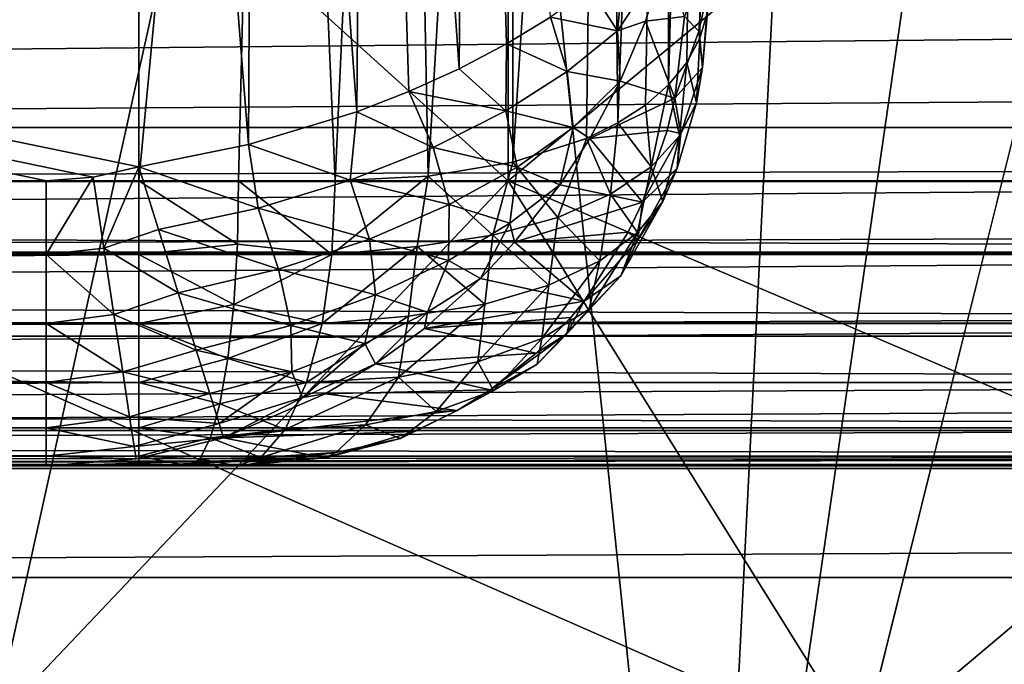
# Model space of a CAD drawing. Header units: metres. Extents: x -205 to 205, y -104 to 104.
# Tile 905 of 1056: x -13.2 to -11.48, y -45.81 to -44.68. Entities that reach past the tile are written whole.
import ezdxf

# ---------------------------------------------------------------- set-up
doc = ezdxf.new("R2010")
doc.units = ezdxf.units.M
doc.layers.add('solid_01_2-CONSUMER_EHM_BOX_SW0001', color=7, linetype='CONTINUOUS')

msp = doc.modelspace()

# ---------------------------------------------------------------- linework, layer by layer
at = {"layer": 'solid_01_2-CONSUMER_EHM_BOX_SW0001'}
for points in [[(-200.010849, -74.958488), (-200.010773, 75.041512), (-0.010778, 75.04142)], [(-0.010849, -74.95858), (-200.010849, -74.958488), (-0.010778, 75.04142)], [(-12.003431, -47.071278, 63.099998), (-12.482156, -42.458576, 63.099998), (-11.707207, -41.156578, 63.099998)], [(-12.003431, -47.071278, 63.099998), (-11.707207, -41.156578, 63.099998), (-11.19296, -41.458897, 63.099998)], [(-12.003431, -47.071278, 63.099998), (-11.19296, -41.458897, 63.099998), (-10.68528, -41.756615, 63.099998)], [(-12.003431, -47.071278, 63.099998), (-10.68528, -41.756615, 63.099998), (10.685143, -41.756622, 63.099998)], [(11.996569, -47.073002, 63.099998), (-12.003431, -47.071278, 63.099998), (10.685143, -41.756622, 63.099998)], [(-24.253431, -47.070396, 63.099998), (-25.500069, -42.458569, 63.099998), (-12.482156, -42.458576, 63.099998)], [(-8.89178, -44.958576, 48), (-25.00005, -42.458569, 48), (-25.021868, -44.958569, 48)], [(-25.021868, -44.958569, 55), (-25.00005, -42.458569, 55), (-12.992855, -42.458576, 55)], [(-12.992857, -44.958576, 55), (-25.021868, -44.958569, 55), (-12.992855, -42.458576, 55)], [(-8.89178, -44.958576, 48), (-13.737907, -42.458572, 48), (-25.00005, -42.458569, 48)], [(-25.00005, -42.458569, 57), (-13.073159, -44.952339, 57), (-12.992857, -44.933804, 57)], [(-12.992855, -42.458576, 57), (-25.00005, -42.458569, 57), (-12.992857, -44.933804, 57)], [(-25.00005, -42.458569, 57), (-13.155389, -44.958572, 57), (-13.073159, -44.952339, 57)], [(-25.00005, -42.458569, 57), (-19.088629, -44.958572, 57), (-13.155389, -44.958572, 57)], [(-13.503431, -47.071167, 63.099998), (-24.253431, -47.070396, 63.099998), (-12.482156, -42.458576, 63.099998)], [(-6.769342, -44.706921, 48), (-6.624406, -44.67337, 48), (-13.737907, -42.458572, 48)], [(-7.755718, -44.882385, 48), (-6.769342, -44.706921, 48), (-13.737907, -42.458572, 48)], [(-7.903562, -44.900448, 48), (-7.755718, -44.882385, 48), (-13.737907, -42.458572, 48)], [(-8.89178, -44.958576, 48), (-7.903562, -44.900448, 48), (-13.737907, -42.458572, 48)], [(-12.003431, -47.071278, 63.099998), (-13.503431, -47.071167, 63.099998), (-12.482156, -42.458576, 63.099998)], [(-12.800817, -44.894794, 56.981388), (-12.992855, -42.458576, 57), (-12.992857, -44.933804, 57)], [(-12.756958, -42.458576, 55.028221), (-12.992857, -44.958576, 55), (-12.992855, -42.458576, 55)], [(-12.817962, -44.958576, 55.015411), (-12.992857, -44.958576, 55), (-12.756958, -42.458576, 55.028221)], [(-12.800817, -44.894794, 56.981388), (-12.787958, -42.458576, 56.978779), (-12.992855, -42.458576, 57)], [(-12.648458, -44.958576, 55.061176), (-12.817962, -44.958576, 55.015411), (-12.756958, -42.458576, 55.028221)], [(-12.610975, -44.837284, 56.92421), (-12.787958, -42.458576, 56.978779), (-12.800817, -44.894794, 56.981388)], [(-12.610975, -44.837284, 56.92421), (-12.592026, -42.458576, 56.916149), (-12.787958, -42.458576, 56.978779)], [(-12.648458, -44.958576, 55.061176), (-12.756958, -42.458576, 55.028221), (-12.534779, -42.458576, 55.111095)], [(-12.48555, -44.950504, 55.138233), (-12.648458, -44.958576, 55.061176), (-12.534779, -42.458576, 55.111095)], [(-12.519413, -44.801838, 56.880825), (-12.592026, -42.458576, 56.916149), (-12.610975, -44.837284, 56.92421)], [(-12.4315, -44.762146, 56.827576), (-12.412885, -42.458576, 56.814644), (-12.592026, -42.458576, 56.916149)], [(-12.4315, -44.762146, 56.827576), (-12.592026, -42.458576, 56.916149), (-12.519413, -44.801838, 56.880825)], [(-12.48555, -44.950504, 55.138233), (-12.534779, -42.458576, 55.111095), (-12.337835, -42.458576, 55.244381)], [(-12.337033, -44.925652, 55.245087), (-12.48555, -44.950504, 55.138233), (-12.337835, -42.458576, 55.244381)], [(-12.348407, -44.718475, 56.764645), (-12.412885, -42.458576, 56.814644), (-12.4315, -44.762146, 56.827576)], [(-12.271411, -44.671238, 56.692471), (-12.412885, -42.458576, 56.814644), (-12.348407, -44.718475, 56.764645)], [(-12.337033, -44.925652, 55.245087), (-12.337835, -42.458576, 55.244381), (-12.178226, -42.458576, 55.42004)], [(-12.208251, -44.884018, 55.380005), (-12.337033, -44.925652, 55.245087), (-12.178226, -42.458576, 55.42004)], [(-12.152985, -44.856911, 55.457214), (-12.208251, -44.884018, 55.380005), (-12.178226, -42.458576, 55.42004)], [(-12.152985, -44.856911, 55.457214), (-12.178226, -42.458576, 55.42004), (-12.064478, -42.458576, 55.628345)], [(-12.104744, -44.825661, 55.540375), (-12.152985, -44.856911, 55.457214), (-12.064478, -42.458576, 55.628345)], [(-12.064238, -44.790398, 55.628963), (-12.104744, -44.825661, 55.540375), (-12.064478, -42.458576, 55.628345)], [(-12.064238, -44.790398, 55.628963), (-12.064478, -42.458576, 55.628345), (-12.002987, -42.458576, 55.858063)], [(-12.032157, -44.751289, 55.722412), (-12.064238, -44.790398, 55.628963), (-12.002987, -42.458576, 55.858063)], [(-12.009213, -44.708618, 55.81987), (-12.032157, -44.751289, 55.722412), (-12.002987, -42.458576, 55.858063)], [(-11.996039, -44.662788, 55.920277), (-12.009213, -44.708618, 55.81987), (-12.002987, -42.458576, 55.858063)], [(38.274673, -42.903759, 75), (-63.60397, -54.56757, 75), (63.596031, -54.576706, 75)], [(38.274673, -42.903759, 75), (37.499931, -42.958599, 75), (-63.60397, -54.56757, 75)], [(37.499931, -42.958599, 75), (-37.500069, -42.958565, 75), (-63.60397, -54.56757, 75)], [(-37.500069, -42.958565, 46), (37.499931, -42.958599, 46), (-37.500069, -44.958565, 46)], [(37.499931, -42.958599, 46), (-2.676463, -44.626774, 46), (-37.500069, -44.958565, 46)], [(-14.000867, -43.458572, 10.499375), (-12.345212, -43.458576, 9.019769), (-14.000784, -44.958572, 10.499286)], [(-14.000851, -43.458572, 38.500641), (-14.000784, -44.958572, 38.500713), (-12.345168, -44.958576, 39.980263)], [(-12.345189, -43.458576, 39.980251), (-14.000851, -43.458572, 38.500641), (-12.345168, -44.958576, 39.980263)], [(-12.345212, -43.458576, 9.019769), (-12.345168, -44.958576, 9.019736), (-14.000784, -44.958572, 10.499286)], [(-12.345212, -43.458576, 9.019769), (-10.534289, -43.458576, 7.734851), (-12.345168, -44.958576, 9.019736)], [(-12.345189, -43.458576, 39.980251), (-12.345168, -44.958576, 39.980263), (-10.534306, -44.958576, 41.265141)], [(-10.534257, -43.458576, 41.265167), (-12.345189, -43.458576, 39.980251), (-10.534306, -44.958576, 41.265141)], [(-10.534289, -43.458576, 7.734851), (-10.534306, -44.958576, 7.734861), (-12.345168, -44.958576, 9.019736)], [(-12.153877, -44.695229, 56.525124), (-12.140697, -44.568321, 56.523281), (-12.201789, -44.620975, 56.611729)], [(-12.153877, -44.695229, 56.525124), (-12.070923, -44.569645, 56.375095), (-12.140697, -44.568321, 56.523281)], [(-12.011435, -44.696232, 56.118427), (-12.000717, -44.563694, 56.125141), (-12.036148, -44.670586, 56.22501)], [(-12.011435, -44.696232, 56.118427), (-11.993109, -44.614292, 56.022446), (-12.000717, -44.563694, 56.125141)], [(-12.104735, -44.678474, 56.417801), (-12.070923, -44.569645, 56.375095), (-12.153877, -44.695229, 56.525124)], [(-12.036148, -44.670586, 56.22501), (-12.070923, -44.569645, 56.375095), (-12.104735, -44.678474, 56.417801)], [(-12.00458, -44.759933, 55.988052), (-11.993109, -44.614292, 56.022446), (-12.011435, -44.696232, 56.118427)], [(-12.00458, -44.759933, 55.988052), (-11.996039, -44.662788, 55.920277), (-11.993109, -44.614292, 56.022446)], [(-2.676463, -44.626774, 46), (-7.215505, -44.958576, 46), (-37.500069, -44.958565, 46)], [(-18.227028, -44.624832, 2.474663), (-18.227028, -44.864849, 2.071429), (18.205359, -44.624851, 2.474663)], [(-18.227028, -44.864849, 2.071429), (18.205359, -44.864864, 2.071429), (18.205359, -44.624851, 2.474663)], [(-12.153877, -44.695229, 56.525124), (-12.201789, -44.620975, 56.611729), (-12.271411, -44.671238, 56.692471)], [(-12.241971, -44.767044, 56.64452), (-12.271411, -44.671238, 56.692471), (-12.348407, -44.718475, 56.764645)], [(-12.241971, -44.767044, 56.64452), (-12.153877, -44.695229, 56.525124), (-12.271411, -44.671238, 56.692471)], [(-12.036148, -44.670586, 56.22501), (-12.104735, -44.678474, 56.417801), (-12.053317, -44.813374, 56.147423)], [(-12.011435, -44.696232, 56.118427), (-12.036148, -44.670586, 56.22501), (-12.053317, -44.813374, 56.147423)], [(-12.00458, -44.759933, 55.988052), (-12.009213, -44.708618, 55.81987), (-11.996039, -44.662788, 55.920277)], [(-12.148818, -44.783726, 56.455372), (-12.104735, -44.678474, 56.417801), (-12.153877, -44.695229, 56.525124)], [(-12.053317, -44.813374, 56.147423), (-12.104735, -44.678474, 56.417801), (-12.148818, -44.783726, 56.455372)], [(-12.148818, -44.783726, 56.455372), (-12.153877, -44.695229, 56.525124), (-12.241971, -44.767044, 56.64452)], [(-12.00458, -44.759933, 55.988052), (-12.011435, -44.696232, 56.118427), (-12.053317, -44.813374, 56.147423)], [(-12.349796, -44.83577, 56.751732), (-12.348407, -44.718475, 56.764645), (-12.4315, -44.762146, 56.827576)], [(-12.349796, -44.83577, 56.751732), (-12.241971, -44.767044, 56.64452), (-12.348407, -44.718475, 56.764645)], [(-12.015461, -44.821465, 55.855164), (-12.032157, -44.751289, 55.722412), (-12.009213, -44.708618, 55.81987)], [(-12.015461, -44.821465, 55.855164), (-12.009213, -44.708618, 55.81987), (-12.00458, -44.759933, 55.988052)], [(-12.045215, -44.879818, 55.721569), (-12.064238, -44.790398, 55.628963), (-12.032157, -44.751289, 55.722412)], [(-12.045215, -44.879818, 55.721569), (-12.032157, -44.751289, 55.722412), (-12.015461, -44.821465, 55.855164)], [(-12.349796, -44.83577, 56.751732), (-12.4315, -44.762146, 56.827576), (-12.519413, -44.801838, 56.880825)], [(-12.231325, -44.864765, 56.577457), (-12.241971, -44.767044, 56.64452), (-12.349796, -44.83577, 56.751732)], [(-12.231325, -44.864765, 56.577457), (-12.148818, -44.783726, 56.455372), (-12.241971, -44.767044, 56.64452)], [(-12.00458, -44.759933, 55.988052), (-12.053317, -44.813374, 56.147423), (-12.042959, -44.875561, 56.024513)], [(-12.015461, -44.821465, 55.855164), (-12.00458, -44.759933, 55.988052), (-12.042959, -44.875561, 56.024513)], [(-12.202395, -44.884136, 56.487633), (-12.148818, -44.783726, 56.455372), (-12.231325, -44.864765, 56.577457)], [(-12.053317, -44.813374, 56.147423), (-12.148818, -44.783726, 56.455372), (-12.202395, -44.884136, 56.487633)], [(-12.095001, -44.9338, 55.589535), (-12.104744, -44.825661, 55.540375), (-12.064238, -44.790398, 55.628963)], [(-12.095001, -44.9338, 55.589535), (-12.064238, -44.790398, 55.628963), (-12.045215, -44.879818, 55.721569)], [(-12.476895, -44.899872, 56.843559), (-12.519413, -44.801838, 56.880825), (-12.610975, -44.837284, 56.92421)], [(-12.476895, -44.899872, 56.843559), (-12.349796, -44.83577, 56.751732), (-12.519413, -44.801838, 56.880825)], [(-12.053317, -44.813374, 56.147423), (-12.202395, -44.884136, 56.487633), (-12.066441, -44.870541, 56.113945)], [(-12.095001, -44.9338, 55.589535), (-12.152985, -44.856911, 55.457214), (-12.104744, -44.825661, 55.540375)], [(-12.042959, -44.875561, 56.024513), (-12.053317, -44.813374, 56.147423), (-12.066441, -44.870541, 56.113945)], [(-12.015461, -44.821465, 55.855164), (-12.042959, -44.875561, 56.024513), (-12.049389, -44.936283, 55.897949)], [(-12.045215, -44.879818, 55.721569), (-12.015461, -44.821465, 55.855164), (-12.049389, -44.936283, 55.897949)], [(-12.622284, -44.9575, 56.916218), (-12.610975, -44.837284, 56.92421), (-12.800817, -44.894794, 56.981388)], [(-12.622284, -44.9575, 56.916218), (-12.476895, -44.899872, 56.843559), (-12.610975, -44.837284, 56.92421)], [(-12.329756, -44.934296, 56.686443), (-12.349796, -44.83577, 56.751732), (-12.476895, -44.899872, 56.843559)], [(-12.329756, -44.934296, 56.686443), (-12.231325, -44.864765, 56.577457), (-12.349796, -44.83577, 56.751732)], [(-12.165839, -44.981987, 55.461887), (-12.208251, -44.884018, 55.380005), (-12.152985, -44.856911, 55.457214)], [(-12.165839, -44.981987, 55.461887), (-12.152985, -44.856911, 55.457214), (-12.095001, -44.9338, 55.589535)], [(-18.227028, -44.959908, 1.911433), (18.205359, -44.864864, 2.071429), (-18.227028, -44.864849, 2.071429)], [(-18.227028, -44.959908, 1.911433), (18.205359, -44.959927, 1.911433), (18.205359, -44.864864, 2.071429)], [(-12.255113, -44.965397, 56.510872), (-12.231325, -44.864765, 56.577457), (-12.329756, -44.934296, 56.686443)], [(-12.255113, -44.965397, 56.510872), (-12.202395, -44.884136, 56.487633), (-12.231325, -44.864765, 56.577457)], [(-12.066441, -44.870541, 56.113945), (-12.202395, -44.884136, 56.487633), (-12.109751, -44.99596, 56.034847)], [(-12.042959, -44.875561, 56.024513), (-12.066441, -44.870541, 56.113945), (-12.109751, -44.99596, 56.034847)], [(-12.049389, -44.936283, 55.897949), (-12.042959, -44.875561, 56.024513), (-12.109751, -44.99596, 56.034847)], [(-12.783985, -45.006405, 56.965382), (-12.800817, -44.894794, 56.981388), (-12.992857, -44.933804, 57)], [(-12.783985, -45.006405, 56.965382), (-12.622284, -44.9575, 56.916218), (-12.800817, -44.894794, 56.981388)], [(-12.258321, -45.022694, 55.34214), (-12.337033, -44.925652, 55.245087), (-12.208251, -44.884018, 55.380005)], [(-12.258321, -45.022694, 55.34214), (-12.208251, -44.884018, 55.380005), (-12.165839, -44.981987, 55.461887)], [(-12.109751, -44.99596, 56.034847), (-12.202395, -44.884136, 56.487633), (-12.255113, -44.965397, 56.510872)], [(-12.095001, -44.9338, 55.589535), (-12.045215, -44.879818, 55.721569), (-12.074061, -44.994545, 55.769054)], [(-12.045215, -44.879818, 55.721569), (-12.049389, -44.936283, 55.897949), (-12.074061, -44.994545, 55.769054)], [(-12.448945, -45.000244, 56.782166), (-12.476895, -44.899872, 56.843559), (-12.622284, -44.9575, 56.916218)], [(-12.448945, -45.000244, 56.782166), (-12.329756, -44.934296, 56.686443), (-12.476895, -44.899872, 56.843559)], [(-12.372112, -45.053967, 55.234592), (-12.48555, -44.950504, 55.138233), (-12.337033, -44.925652, 55.245087)], [(-12.372112, -45.053967, 55.234592), (-12.337033, -44.925652, 55.245087), (-12.258321, -45.022694, 55.34214)], [(-13.054205, -45.076603, 56.983944), (-12.992857, -44.933804, 57), (-13.073159, -44.952339, 57)], [(-12.958412, -45.043991, 56.986488), (-12.992857, -44.933804, 57), (-13.054205, -45.076603, 56.983944)], [(-12.783985, -45.006405, 56.965382), (-12.992857, -44.933804, 57), (-12.958412, -45.043991, 56.986488)], [(-12.342321, -45.033073, 56.613873), (-12.329756, -44.934296, 56.686443), (-12.448945, -45.000244, 56.782166)], [(-12.342321, -45.033073, 56.613873), (-12.255113, -44.965397, 56.510872), (-12.329756, -44.934296, 56.686443)], [(-12.165839, -44.981987, 55.461887), (-12.095001, -44.9338, 55.589535), (-12.118705, -45.049198, 55.639912)], [(-12.095001, -44.9338, 55.589535), (-12.074061, -44.994545, 55.769054), (-12.118705, -45.049198, 55.639912)], [(-12.049389, -44.936283, 55.897949), (-12.109751, -44.99596, 56.034847), (-12.117856, -45.062023, 55.903183)], [(-12.074061, -44.994545, 55.769054), (-12.049389, -44.936283, 55.897949), (-12.117856, -45.062023, 55.903183)], [(-7.215505, -45.087917, 46.017017), (-37.500069, -44.958565, 46), (-7.215505, -44.958576, 46)], [(-7.215505, -45.087917, 46.017017), (-37.500069, -45.087971, 46.017036), (-37.500069, -44.958565, 46)], [(-25.021868, -45.080227, 47.984974), (-8.89178, -44.958576, 48), (-25.021868, -44.958569, 48)], [(-12.992857, -45.087982, 55.017036), (-25.021868, -44.958569, 55), (-12.992857, -44.958576, 55)], [(-25.021868, -45.080227, 55.015026), (-25.021868, -44.958569, 55), (-12.992857, -45.087982, 55.017036)], [(-25.021868, -45.080227, 56.984974), (-13.155389, -44.958572, 57), (-19.088629, -44.958572, 57)], [(-13.155393, -45.087982, 56.982964), (-13.155389, -44.958572, 57), (-25.021868, -45.080227, 56.984974)], [(-8.89178, -45.08794, 47.982975), (-8.89178, -44.958576, 48), (-25.021868, -45.080227, 47.984974)], [(-18.227028, -44.959908, 1.911433), (-18.227028, -45.083378, 1.771438), (18.205359, -44.959927, 1.911433)], [(-18.227028, -45.083378, 1.771438), (18.205359, -45.083393, 1.771438), (18.205359, -44.959927, 1.911433)], [(-14.000784, -44.958572, 10.499286), (-12.345168, -44.958576, 9.019736), (-13.293633, -45.958576, 11.206351)], [(-14.000784, -44.958572, 38.500713), (-13.293633, -45.958576, 37.793648), (-11.721629, -45.958576, 39.198471)], [(-12.345168, -44.958576, 39.980263), (-14.000784, -44.958572, 38.500713), (-11.721629, -45.958576, 39.198471)], [(-12.345168, -44.958576, 9.019736), (-11.721629, -45.958576, 9.801531), (-13.293633, -45.958576, 11.206351)], [(-13.155393, -45.087982, 56.982964), (-13.073159, -44.952339, 57), (-13.155389, -44.958572, 57)], [(-13.054205, -45.076603, 56.983944), (-13.073159, -44.952339, 57), (-13.155393, -45.087982, 56.982964)], [(-12.820154, -45.069836, 55.027756), (-12.992857, -44.958576, 55), (-12.817962, -44.958576, 55.015411)], [(-12.820154, -45.069836, 55.027756), (-12.992857, -45.087982, 55.017036), (-12.992857, -44.958576, 55)], [(-12.654325, -45.087982, 55.077171), (-12.820154, -45.069836, 55.027756), (-12.817962, -44.958576, 55.015411)], [(-12.654325, -45.087982, 55.077171), (-12.817962, -44.958576, 55.015411), (-12.648458, -44.958576, 55.061176)], [(-12.588766, -45.060764, 56.860371), (-12.622284, -44.9575, 56.916218), (-12.783985, -45.006405, 56.965382)], [(-12.654325, -45.087982, 55.077171), (-12.648458, -44.958576, 55.061176), (-12.48555, -44.950504, 55.138233)], [(-12.505244, -45.073788, 55.144115), (-12.654325, -45.087982, 55.077171), (-12.48555, -44.950504, 55.138233)], [(-12.588766, -45.060764, 56.860371), (-12.448945, -45.000244, 56.782166), (-12.622284, -44.9575, 56.916218)], [(-12.505244, -45.073788, 55.144115), (-12.48555, -44.950504, 55.138233), (-12.372112, -45.053967, 55.234592)], [(-12.345168, -44.958576, 9.019736), (-10.534306, -44.958576, 7.734861), (-11.721629, -45.958576, 9.801531)], [(-12.345168, -44.958576, 39.980263), (-11.721629, -45.958576, 39.198471), (-10.002221, -45.958576, 40.418446)], [(-10.534306, -44.958576, 41.265141), (-12.345168, -44.958576, 39.980263), (-10.002221, -45.958576, 40.418446)], [(-12.334378, -45.066242, 56.535427), (-12.255113, -44.965397, 56.510872), (-12.342321, -45.033073, 56.613873)], [(-12.109751, -44.99596, 56.034847), (-12.255113, -44.965397, 56.510872), (-12.334378, -45.066242, 56.535427)], [(-10.534306, -44.958576, 7.734861), (-10.002221, -45.958576, 8.581553), (-11.721629, -45.958576, 9.801531)], [(-12.258321, -45.022694, 55.34214), (-12.165839, -44.981987, 55.461887), (-12.185007, -45.09877, 55.513325)], [(-12.165839, -44.981987, 55.461887), (-12.118705, -45.049198, 55.639912), (-12.185007, -45.09877, 55.513325)], [(-12.109751, -44.99596, 56.034847), (-12.334378, -45.066242, 56.535427), (-12.134849, -45.048679, 55.998894)], [(-12.074061, -44.994545, 55.769054), (-12.117856, -45.062023, 55.903183), (-12.148153, -45.125137, 55.768208)], [(-12.118705, -45.049198, 55.639912), (-12.074061, -44.994545, 55.769054), (-12.148153, -45.125137, 55.768208)], [(-12.117856, -45.062023, 55.903183), (-12.109751, -44.99596, 56.034847), (-12.134849, -45.048679, 55.998894)], [(-12.748064, -45.113407, 56.915924), (-12.783985, -45.006405, 56.965382), (-12.958412, -45.043991, 56.986488)], [(-12.748064, -45.113407, 56.915924), (-12.588766, -45.060764, 56.860371), (-12.783985, -45.006405, 56.965382)], [(-12.449809, -45.098049, 56.705875), (-12.448945, -45.000244, 56.782166), (-12.588766, -45.060764, 56.860371)], [(-12.449809, -45.098049, 56.705875), (-12.342321, -45.033073, 56.613873), (-12.448945, -45.000244, 56.782166)], [(-12.393825, -45.129669, 56.547878), (-12.342321, -45.033073, 56.613873), (-12.449809, -45.098049, 56.705875)], [(-12.393825, -45.129669, 56.547878), (-12.334378, -45.066242, 56.535427), (-12.342321, -45.033073, 56.613873)], [(-12.372112, -45.053967, 55.234592), (-12.258321, -45.022694, 55.34214), (-12.274235, -45.141338, 55.393017)], [(-12.258321, -45.022694, 55.34214), (-12.185007, -45.09877, 55.513325), (-12.274235, -45.141338, 55.393017)], [(-12.923726, -45.154964, 56.943062), (-12.958412, -45.043991, 56.986488), (-13.054205, -45.076603, 56.983944)], [(-12.748064, -45.113407, 56.915924), (-12.958412, -45.043991, 56.986488), (-12.923726, -45.154964, 56.943062)], [(-12.134849, -45.048679, 55.998894), (-12.334378, -45.066242, 56.535427), (-12.212204, -45.16938, 55.908943)], [(-12.117856, -45.062023, 55.903183), (-12.134849, -45.048679, 55.998894), (-12.212204, -45.16938, 55.908943)], [(-12.118705, -45.049198, 55.639912), (-12.148153, -45.125137, 55.768208), (-12.203493, -45.183643, 55.632706)], [(-12.185007, -45.09877, 55.513325), (-12.118705, -45.049198, 55.639912), (-12.203493, -45.183643, 55.632706)], [(-12.578004, -45.158516, 56.782757), (-12.588766, -45.060764, 56.860371), (-12.748064, -45.113407, 56.915924)], [(-12.578004, -45.158516, 56.782757), (-12.449809, -45.098049, 56.705875), (-12.588766, -45.060764, 56.860371)], [(-12.505244, -45.073788, 55.144115), (-12.372112, -45.053967, 55.234592), (-12.386576, -45.174557, 55.283794)], [(-12.212204, -45.16938, 55.908943), (-12.334378, -45.066242, 56.535427), (-12.393825, -45.129669, 56.547878)], [(-12.372112, -45.053967, 55.234592), (-12.274235, -45.141338, 55.393017), (-12.386576, -45.174557, 55.283794)], [(-12.148153, -45.125137, 55.768208), (-12.117856, -45.062023, 55.903183), (-12.212204, -45.16938, 55.908943)], [(-13.155393, -45.087982, 56.982964), (-25.021868, -45.080227, 56.984974), (-25.021868, -45.202785, 56.936298)], [(-25.021868, -45.202789, 55.063702), (-25.021868, -45.080227, 55.015026), (-12.992857, -45.087982, 55.017036)], [(-8.89178, -45.08794, 47.982975), (-25.021868, -45.080227, 47.984974), (-25.021868, -45.202785, 47.936298)], [(-18.227028, -45.083378, 1.771438), (-18.227028, -45.230713, 1.656828), (18.205359, -45.083393, 1.771438)], [(-18.227028, -45.230713, 1.656828), (18.205359, -45.230728, 1.656828), (18.205359, -45.083393, 1.771438)], [(-13.036469, -45.192883, 56.936802), (-13.054205, -45.076603, 56.983944), (-13.155393, -45.087982, 56.982964)], [(-12.923726, -45.154964, 56.943062), (-13.054205, -45.076603, 56.983944), (-13.036469, -45.192883, 56.936802)], [(-12.820154, -45.069836, 55.027756), (-12.826621, -45.175518, 55.064167), (-12.992857, -45.087982, 55.017036)], [(-12.654325, -45.087982, 55.077171), (-12.826621, -45.175518, 55.064167), (-12.820154, -45.069836, 55.027756)], [(-12.505244, -45.073788, 55.144115), (-12.671527, -45.208569, 55.124062), (-12.654325, -45.087982, 55.077171)], [(-12.505244, -45.073788, 55.144115), (-12.520191, -45.195866, 55.191334), (-12.671527, -45.208569, 55.124062)], [(-12.505244, -45.073788, 55.144115), (-12.386576, -45.174557, 55.283794), (-12.520191, -45.195866, 55.191334)], [(-7.215505, -45.087917, 46.017017), (-7.215505, -45.208561, 46.066978), (-37.500069, -45.087971, 46.017036)], [(-7.215505, -45.208561, 46.066978), (-37.500069, -45.208675, 46.067051), (-37.500069, -45.087971, 46.017036)], [(-8.89178, -45.208607, 47.932995), (-8.89178, -45.08794, 47.982975), (-25.021868, -45.202785, 47.936298)], [(-13.155393, -45.208572, 56.933014), (-13.155393, -45.087982, 56.982964), (-25.021868, -45.202785, 56.936298)], [(-25.021868, -45.202789, 55.063702), (-12.992857, -45.087982, 55.017036), (-12.992857, -45.208576, 55.066986)], [(-13.036469, -45.192883, 56.936802), (-13.155393, -45.087982, 56.982964), (-13.155393, -45.208572, 56.933014)], [(-12.826621, -45.175518, 55.064167), (-12.992857, -45.208576, 55.066986), (-12.992857, -45.087982, 55.017036)], [(-12.654325, -45.087982, 55.077171), (-12.671527, -45.208569, 55.124062), (-12.826621, -45.175518, 55.064167)], [(-12.486577, -45.188793, 56.626492), (-12.449809, -45.098049, 56.705875), (-12.578004, -45.158516, 56.782757)], [(-12.486577, -45.188793, 56.626492), (-12.393825, -45.129669, 56.547878), (-12.449809, -45.098049, 56.705875)], [(-12.185007, -45.09877, 55.513325), (-12.203493, -45.183643, 55.632706), (-12.286492, -45.235081, 55.501099)], [(-12.274235, -45.141338, 55.393017), (-12.185007, -45.09877, 55.513325), (-12.286492, -45.235081, 55.501099)], [(-12.726378, -45.212036, 56.839306), (-12.748064, -45.113407, 56.915924), (-12.923726, -45.154964, 56.943062)], [(-12.726378, -45.212036, 56.839306), (-12.578004, -45.158516, 56.782757), (-12.748064, -45.113407, 56.915924)], [(-12.492379, -45.217503, 56.560272), (-12.393825, -45.129669, 56.547878), (-12.486577, -45.188793, 56.626492)], [(-12.212204, -45.16938, 55.908943), (-12.393825, -45.129669, 56.547878), (-12.492379, -45.217503, 56.560272)], [(-12.148153, -45.125137, 55.768208), (-12.212204, -45.16938, 55.908943), (-12.24265, -45.226906, 55.792141)], [(-12.203493, -45.183643, 55.632706), (-12.148153, -45.125137, 55.768208), (-12.24265, -45.226906, 55.792141)], [(-12.892381, -45.255253, 56.869553), (-12.923726, -45.154964, 56.943062), (-13.036469, -45.192883, 56.936802)], [(-12.726378, -45.212036, 56.839306), (-12.923726, -45.154964, 56.943062), (-12.892381, -45.255253, 56.869553)], [(-12.274235, -45.141338, 55.393017), (-12.286492, -45.235081, 55.501099), (-12.398513, -45.276142, 55.379612)], [(-12.386576, -45.174557, 55.283794), (-12.274235, -45.141338, 55.393017), (-12.398513, -45.276142, 55.379612)], [(-12.596899, -45.244114, 56.692844), (-12.578004, -45.158516, 56.782757), (-12.726378, -45.212036, 56.839306)], [(-12.596899, -45.244114, 56.692844), (-12.486577, -45.188793, 56.626492), (-12.578004, -45.158516, 56.782757)], [(-12.212204, -45.16938, 55.908943), (-12.492379, -45.217503, 56.560272), (-12.235762, -45.198147, 55.885483)], [(-12.24265, -45.226906, 55.792141), (-12.212204, -45.16938, 55.908943), (-12.235762, -45.198147, 55.885483)], [(-12.826621, -45.175518, 55.064167), (-12.83704, -45.270321, 55.122814), (-12.992857, -45.208576, 55.066986)], [(-12.671527, -45.208569, 55.124062), (-12.83704, -45.270321, 55.122814), (-12.826621, -45.175518, 55.064167)], [(-12.578078, -45.279751, 56.564484), (-12.486577, -45.188793, 56.626492), (-12.596899, -45.244114, 56.692844)], [(-12.578078, -45.279751, 56.564484), (-12.492379, -45.217503, 56.560272), (-12.486577, -45.188793, 56.626492)], [(-12.386576, -45.174557, 55.283794), (-12.398513, -45.276142, 55.379612), (-12.537976, -45.302982, 55.276165)], [(-12.520191, -45.195866, 55.191334), (-12.386576, -45.174557, 55.283794), (-12.537976, -45.302982, 55.276165)], [(-12.203493, -45.183643, 55.632706), (-12.24265, -45.226906, 55.792141), (-12.294859, -45.279942, 55.675228)], [(-12.286492, -45.235081, 55.501099), (-12.203493, -45.183643, 55.632706), (-12.294859, -45.279942, 55.675228)], [(-13.155393, -45.208572, 56.933014), (-25.021868, -45.202785, 56.936298), (-25.021868, -45.311924, 56.853752)], [(-8.89178, -45.208607, 47.932995), (-25.021868, -45.202785, 47.936298), (-25.021868, -45.311924, 47.853752)], [(-25.021868, -45.202789, 55.063702), (-12.992857, -45.208576, 55.066986), (-12.992857, -45.312126, 55.146446)], [(-25.021868, -45.311924, 55.146248), (-25.021868, -45.202789, 55.063702), (-12.992857, -45.312126, 55.146446)], [(-13.02109, -45.293709, 56.861607), (-13.036469, -45.192883, 56.936802), (-13.155393, -45.208572, 56.933014)], [(-12.892381, -45.255253, 56.869553), (-13.036469, -45.192883, 56.936802), (-13.02109, -45.293709, 56.861607)], [(-12.520191, -45.195866, 55.191334), (-12.698969, -45.312347, 55.198872), (-12.671527, -45.208569, 55.124062)], [(-12.520191, -45.195866, 55.191334), (-12.537976, -45.302982, 55.276165), (-12.698969, -45.312347, 55.198872)], [(-12.235762, -45.198147, 55.885483), (-12.492379, -45.217503, 56.560272), (-12.296535, -45.260952, 55.83062)], [(-12.24265, -45.226906, 55.792141), (-12.235762, -45.198147, 55.885483), (-12.296535, -45.260952, 55.83062)], [(-7.215505, -45.208561, 46.066978), (-7.215505, -45.31208, 46.146397), (-37.500069, -45.208675, 46.067051)], [(-7.215505, -45.31208, 46.146397), (-37.500069, -45.312302, 46.146633), (-37.500069, -45.208675, 46.067051)], [(-13.155393, -45.312126, 56.853554), (-13.155393, -45.208572, 56.933014), (-25.021868, -45.311924, 56.853752)], [(-8.89178, -45.312141, 47.853542), (-8.89178, -45.208607, 47.932995), (-25.021868, -45.311924, 47.853752)], [(-13.02109, -45.293709, 56.861607), (-13.155393, -45.208572, 56.933014), (-13.155393, -45.312126, 56.853554)], [(-12.83704, -45.270321, 55.122814), (-12.992857, -45.312126, 55.146446), (-12.992857, -45.208576, 55.066986)], [(-12.724555, -45.293591, 56.742855), (-12.726378, -45.212036, 56.839306), (-12.892381, -45.255253, 56.869553)], [(-12.671527, -45.208569, 55.124062), (-12.698969, -45.312347, 55.198872), (-12.83704, -45.270321, 55.122814)], [(-12.724555, -45.293591, 56.742855), (-12.596899, -45.244114, 56.692844), (-12.726378, -45.212036, 56.839306)], [(-12.296535, -45.260952, 55.83062), (-12.492379, -45.217503, 56.560272), (-12.578078, -45.279751, 56.564484)], [(-18.227028, -45.230713, 1.656828), (-18.22703, -45.396606, 1.571667), (18.205359, -45.230728, 1.656828)], [(-18.22703, -45.396606, 1.571667), (18.205359, -45.396622, 1.571667), (18.205359, -45.230728, 1.656828)], [(-12.398513, -45.276142, 55.379612), (-12.286492, -45.235081, 55.501099), (-12.370939, -45.326271, 55.561844)], [(-12.24265, -45.226906, 55.792141), (-12.296535, -45.260952, 55.83062), (-12.376812, -45.324966, 55.767601)], [(-12.294859, -45.279942, 55.675228), (-12.24265, -45.226906, 55.792141), (-12.376812, -45.324966, 55.767601)], [(-12.286492, -45.235081, 55.501099), (-12.294859, -45.279942, 55.675228), (-12.370939, -45.326271, 55.561844)], [(-12.868474, -45.331741, 56.775978), (-12.892381, -45.255253, 56.869553), (-13.02109, -45.293709, 56.861607)], [(-12.724555, -45.293591, 56.742855), (-12.892381, -45.255253, 56.869553), (-12.868474, -45.331741, 56.775978)], [(-12.705812, -45.338451, 56.625042), (-12.596899, -45.244114, 56.692844), (-12.724555, -45.293591, 56.742855)], [(-12.705812, -45.338451, 56.625042), (-12.578078, -45.279751, 56.564484), (-12.596899, -45.244114, 56.692844)], [(-12.83704, -45.270321, 55.122814), (-12.850886, -45.349491, 55.200768), (-12.992857, -45.312126, 55.146446)], [(-12.698969, -45.312347, 55.198872), (-12.850886, -45.349491, 55.200768), (-12.83704, -45.270321, 55.122814)], [(-12.296535, -45.260952, 55.83062), (-12.578078, -45.279751, 56.564484), (-12.376812, -45.324966, 55.767601)], [(-12.537976, -45.302982, 55.276165), (-12.398513, -45.276142, 55.379612), (-12.471643, -45.362938, 55.457386)], [(-12.398513, -45.276142, 55.379612), (-12.370939, -45.326271, 55.561844), (-12.471643, -45.362938, 55.457386)], [(-12.666088, -45.332344, 56.563416), (-12.578078, -45.279751, 56.564484), (-12.705812, -45.338451, 56.625042)], [(-12.376812, -45.324966, 55.767601), (-12.578078, -45.279751, 56.564484), (-12.666088, -45.332344, 56.563416)], [(-12.370939, -45.326271, 55.561844), (-12.294859, -45.279942, 55.675228), (-12.376812, -45.324966, 55.767601)], [(-13.009055, -45.372612, 56.763184), (-13.02109, -45.293709, 56.861607), (-13.155393, -45.312126, 56.853554)], [(-12.868474, -45.331741, 56.775978), (-13.02109, -45.293709, 56.861607), (-13.009055, -45.372612, 56.763184)], [(-12.724555, -45.293591, 56.742855), (-12.868474, -45.331741, 56.775978), (-12.852136, -45.384014, 56.665825)], [(-12.705812, -45.338451, 56.625042), (-12.724555, -45.293591, 56.742855), (-12.852136, -45.384014, 56.665825)], [(-12.537976, -45.302982, 55.276165), (-12.595262, -45.386692, 55.368397), (-12.736567, -45.394905, 55.301361)], [(-12.537976, -45.302982, 55.276165), (-12.736567, -45.394905, 55.301361), (-12.698969, -45.312347, 55.198872)], [(-12.537976, -45.302982, 55.276165), (-12.471643, -45.362938, 55.457386), (-12.595262, -45.386692, 55.368397)], [(-7.215505, -45.31208, 46.146397), (-7.215505, -45.391556, 46.249939), (-37.500069, -45.312302, 46.146633)], [(-7.215505, -45.391556, 46.249939), (-37.500069, -45.391773, 46.25034), (-37.500069, -45.312302, 46.146633)], [(-13.155393, -45.312126, 56.853554), (-25.021868, -45.311924, 56.853752), (-25.021868, -45.391563, 56.750034)], [(-25.021868, -45.391571, 55.249985), (-25.021868, -45.311924, 55.146248), (-12.992857, -45.312126, 55.146446)], [(-8.89178, -45.312141, 47.853542), (-25.021868, -45.311924, 47.853752), (-25.021868, -45.391563, 47.750034)], [(-13.155393, -45.391586, 56.75), (-13.155393, -45.312126, 56.853554), (-25.021868, -45.391563, 56.750034)], [(-25.021868, -45.391571, 55.249985), (-12.992857, -45.312126, 55.146446), (-12.992857, -45.391586, 55.25)], [(-8.89178, -45.391582, 47.750015), (-8.89178, -45.312141, 47.853542), (-25.021868, -45.391563, 47.750034)], [(-13.009055, -45.372612, 56.763184), (-13.155393, -45.312126, 56.853554), (-13.155393, -45.391586, 56.75)], [(-12.850886, -45.349491, 55.200768), (-12.992857, -45.391586, 55.25), (-12.992857, -45.312126, 55.146446)], [(-12.698969, -45.312347, 55.198872), (-12.736567, -45.394905, 55.301361), (-12.850886, -45.349491, 55.200768)], [(-12.376812, -45.324966, 55.767601), (-12.666088, -45.332344, 56.563416), (-12.435029, -45.361176, 55.726997)], [(-12.471643, -45.362938, 55.457386), (-12.370939, -45.326271, 55.561844), (-12.435029, -45.361176, 55.726997)], [(-12.370939, -45.326271, 55.561844), (-12.376812, -45.324966, 55.767601), (-12.435029, -45.361176, 55.726997)], [(-12.852136, -45.384014, 56.665825), (-12.868474, -45.331741, 56.775978), (-13.009055, -45.372612, 56.763184)], [(-12.705812, -45.338451, 56.625042), (-12.852136, -45.384014, 56.665825), (-12.844316, -45.409023, 56.545731)], [(-12.666088, -45.332344, 56.563416), (-12.705812, -45.338451, 56.625042), (-12.844316, -45.409023, 56.545731)], [(-12.435029, -45.361176, 55.726997), (-12.666088, -45.332344, 56.563416), (-12.844316, -45.409023, 56.545731)], [(-12.850886, -45.349491, 55.200768), (-12.867467, -45.409058, 55.294109), (-12.992857, -45.391586, 55.25)], [(-12.736567, -45.394905, 55.301361), (-12.867467, -45.409058, 55.294109), (-12.850886, -45.349491, 55.200768)], [(-12.435029, -45.361176, 55.726997), (-12.844316, -45.409023, 56.545731), (-12.51045, -45.397903, 55.679474)], [(-12.534131, -45.410511, 55.563129), (-12.435029, -45.361176, 55.726997), (-12.51045, -45.397903, 55.679474)], [(-12.471643, -45.362938, 55.457386), (-12.435029, -45.361176, 55.726997), (-12.534131, -45.410511, 55.563129)], [(-13.001138, -45.424522, 56.647858), (-13.009055, -45.372612, 56.763184), (-13.155393, -45.391586, 56.75)], [(-12.852136, -45.384014, 56.665825), (-13.009055, -45.372612, 56.763184), (-13.001138, -45.424522, 56.647858)], [(-12.595262, -45.386692, 55.368397), (-12.471643, -45.362938, 55.457386), (-12.534131, -45.410511, 55.563129)], [(-7.215505, -45.391556, 46.249939), (-7.215505, -45.441547, 46.370613), (-37.500069, -45.391773, 46.25034)], [(-7.215505, -45.441547, 46.370613), (-37.500069, -45.441662, 46.371098), (-37.500069, -45.391773, 46.25034)], [(-13.155393, -45.441536, 56.62941), (-25.021868, -45.391563, 56.750034), (-25.021868, -45.441544, 56.629364)], [(-13.155393, -45.441536, 56.62941), (-13.155393, -45.391586, 56.75), (-25.021868, -45.391563, 56.750034)], [(-8.89178, -45.391582, 47.750015), (-25.021868, -45.391563, 47.750034), (-25.021868, -45.441544, 47.629364)], [(-25.021868, -45.391571, 55.249985), (-12.992857, -45.391586, 55.25), (-12.992857, -45.441536, 55.37059)], [(-25.021868, -45.441544, 55.370636), (-25.021868, -45.391571, 55.249985), (-12.992857, -45.441536, 55.37059)], [(-8.89178, -45.441551, 47.629364), (-8.89178, -45.391582, 47.750015), (-25.021868, -45.441544, 47.629364)], [(-19.34446, -45.46278, 1.571667), (18.205359, -45.396622, 1.571667), (-18.22703, -45.396606, 1.571667)], [(-19.34446, -45.46278, 1.571667), (19.32279, -45.462795, 1.571667), (18.205359, -45.396622, 1.571667)], [(-13.001138, -45.424522, 56.647858), (-13.155393, -45.391586, 56.75), (-13.155393, -45.441536, 56.62941)], [(-12.844316, -45.409023, 56.545731), (-12.852136, -45.384014, 56.665825), (-13.001138, -45.424522, 56.647858)], [(-12.867467, -45.409058, 55.294109), (-12.992857, -45.441536, 55.37059), (-12.992857, -45.391586, 55.25)], [(-12.736567, -45.394905, 55.301361), (-12.778787, -45.443569, 55.416451), (-12.867467, -45.409058, 55.294109)], [(-12.595262, -45.386692, 55.368397), (-12.647732, -45.43507, 55.479321), (-12.778787, -45.443569, 55.416451)], [(-12.595262, -45.386692, 55.368397), (-12.778787, -45.443569, 55.416451), (-12.736567, -45.394905, 55.301361)], [(-12.595262, -45.386692, 55.368397), (-12.534131, -45.410511, 55.563129), (-12.647732, -45.43507, 55.479321)], [(-12.844316, -45.409023, 56.545731), (-13.001138, -45.424522, 56.647858), (-12.997846, -45.446102, 56.523037)], [(-12.666713, -45.444496, 55.596096), (-12.844316, -45.409023, 56.545731), (-12.997846, -45.446102, 56.523037)], [(-12.867467, -45.409058, 55.294109), (-12.88595, -45.446037, 55.398159), (-12.992857, -45.441536, 55.37059)], [(-12.778787, -45.443569, 55.416451), (-12.88595, -45.446037, 55.398159), (-12.867467, -45.409058, 55.294109)], [(-12.51045, -45.397903, 55.679474), (-12.844316, -45.409023, 56.545731), (-12.666713, -45.444496, 55.596096)], [(-12.534131, -45.410511, 55.563129), (-12.51045, -45.397903, 55.679474), (-12.666713, -45.444496, 55.596096)], [(-12.647732, -45.43507, 55.479321), (-12.534131, -45.410511, 55.563129), (-12.666713, -45.444496, 55.596096)], [(-12.997846, -45.446102, 56.523037), (-13.001138, -45.424522, 56.647858), (-13.155393, -45.441536, 56.62941)], [(-7.215505, -45.441547, 46.370613), (-7.215505, -45.458576, 46.5), (-37.500069, -45.441662, 46.371098)], [(-37.500069, -45.441662, 46.371098), (-7.215505, -45.458576, 46.5), (-37.500069, -45.458565, 46.5)], [(-13.155393, -45.441536, 56.62941), (-25.021868, -45.441544, 56.629364), (-25.021849, -45.458569, 56.5)], [(-25.021868, -45.441544, 55.370636), (-12.992857, -45.441536, 55.37059), (-12.992857, -45.458576, 55.5)], [(-19.007357, -45.458572, 55.5), (-25.021868, -45.441544, 55.370636), (-12.992857, -45.458576, 55.5)], [(-8.89178, -45.441551, 47.629364), (-25.021868, -45.441544, 47.629364), (-25.021849, -45.458569, 47.5)], [(-19.088621, -45.458572, 56.5), (-13.155393, -45.441536, 56.62941), (-25.021849, -45.458569, 56.5)], [(-16.956816, -45.458572, 47.5), (-8.89178, -45.441551, 47.629364), (-25.021849, -45.458569, 47.5)], [(-19.088621, -45.458572, 56.5), (-13.155393, -45.458576, 56.5), (-13.155393, -45.441536, 56.62941)], [(-16.956816, -45.458572, 47.5), (-8.89178, -45.458576, 47.5), (-8.89178, -45.441551, 47.629364)], [(-12.997846, -45.446102, 56.523037), (-13.155393, -45.441536, 56.62941), (-13.155393, -45.458576, 56.5)], [(-12.666713, -45.444496, 55.596096), (-12.997846, -45.446102, 56.523037), (-13.155393, -45.458576, 56.5)], [(-12.997065, -45.458576, 56.012169), (-12.666713, -45.444496, 55.596096), (-13.155393, -45.458576, 56.5)], [(-12.997065, -45.458576, 56.012169), (-12.820658, -45.458576, 55.53059), (-12.666713, -45.444496, 55.596096)], [(-12.905411, -45.458576, 55.507713), (-12.992857, -45.458576, 55.5), (-12.992857, -45.441536, 55.37059)], [(-12.88595, -45.446037, 55.398159), (-12.905411, -45.458576, 55.507713), (-12.992857, -45.441536, 55.37059)], [(-12.820658, -45.458576, 55.53059), (-12.905411, -45.458576, 55.507713), (-12.88595, -45.446037, 55.398159)], [(-12.778787, -45.443569, 55.416451), (-12.820658, -45.458576, 55.53059), (-12.88595, -45.446037, 55.398159)], [(-12.647732, -45.43507, 55.479321), (-12.820658, -45.458576, 55.53059), (-12.778787, -45.443569, 55.416451)], [(-12.647732, -45.43507, 55.479321), (-12.666713, -45.444496, 55.596096), (-12.820658, -45.458576, 55.53059)], [(-37.500069, -45.458565, 47.5), (-7.215505, -45.458576, 46.5), (-36.239178, -45.458565, 47.5)], [(-37.500069, -45.458565, 46.5), (-7.215505, -45.458576, 46.5), (-37.500069, -45.458565, 47.5)], [(-36.239178, -45.458565, 47.5), (-7.215505, -45.458576, 46.5), (-34.978283, -45.458565, 47.5)], [(-34.978283, -45.458565, 47.5), (-7.215505, -45.458576, 46.5), (-34.760376, -45.458565, 47.524025)], [(-34.760376, -45.458565, 47.524025), (-7.215505, -45.458576, 46.5), (-34.548687, -45.458565, 47.596966)], [(-34.548687, -45.458565, 47.596966), (-7.215505, -45.458576, 46.5), (-34.356247, -45.458565, 47.716984)], [(-34.356247, -45.458565, 47.716984), (-7.215505, -45.458576, 46.5), (-34.195267, -45.458565, 47.877953)], [(-34.195267, -45.458565, 47.877953), (-7.215505, -45.458576, 46.5), (-25.021849, -45.458569, 47.5)], [(-7.215505, -45.458576, 46.5), (-16.956816, -45.458572, 47.5), (-25.021849, -45.458569, 47.5)], [(-20.432171, -45.65435, 1.571667), (19.32279, -45.462795, 1.571667), (-19.34446, -45.46278, 1.571667)], [(-20.432171, -45.65435, 1.571667), (20.4105, -45.654369, 1.571667), (19.32279, -45.462795, 1.571667)], [(-19.007357, -45.458572, 55.5), (-13.155393, -45.458576, 56.5), (-19.088621, -45.458572, 56.5)], [(-19.007357, -45.458572, 55.5), (-12.992857, -45.458576, 55.5), (-13.155393, -45.458576, 56.5)], [(-8.069146, -45.458576, 46.97401), (-8.89178, -45.458576, 47.5), (-16.956816, -45.458572, 47.5)], [(-8.069146, -45.458576, 46.97401), (-16.956816, -45.458572, 47.5), (-7.557755, -45.458576, 46.681751)], [(-7.215505, -45.458576, 46.5), (-7.557755, -45.458576, 46.681751), (-16.956816, -45.458572, 47.5)], [(-12.997065, -45.458576, 56.012169), (-13.155393, -45.458576, 56.5), (-12.992857, -45.458576, 55.5)], [(-12.997065, -45.458576, 56.012169), (-12.992857, -45.458576, 55.5), (-12.905411, -45.458576, 55.507713)], [(-12.997065, -45.458576, 56.012169), (-12.905411, -45.458576, 55.507713), (-12.820658, -45.458576, 55.53059)], [(-21.49719, -45.973877, 1.571667), (20.4105, -45.654369, 1.571667), (-20.432171, -45.65435, 1.571667)], [(-21.49719, -45.973877, 1.571667), (21.475519, -45.973896, 1.571667), (20.4105, -45.654369, 1.571667)]]:
    msp.add_3dface(points, dxfattribs=at)

doc.saveas('drawing.dxf')
